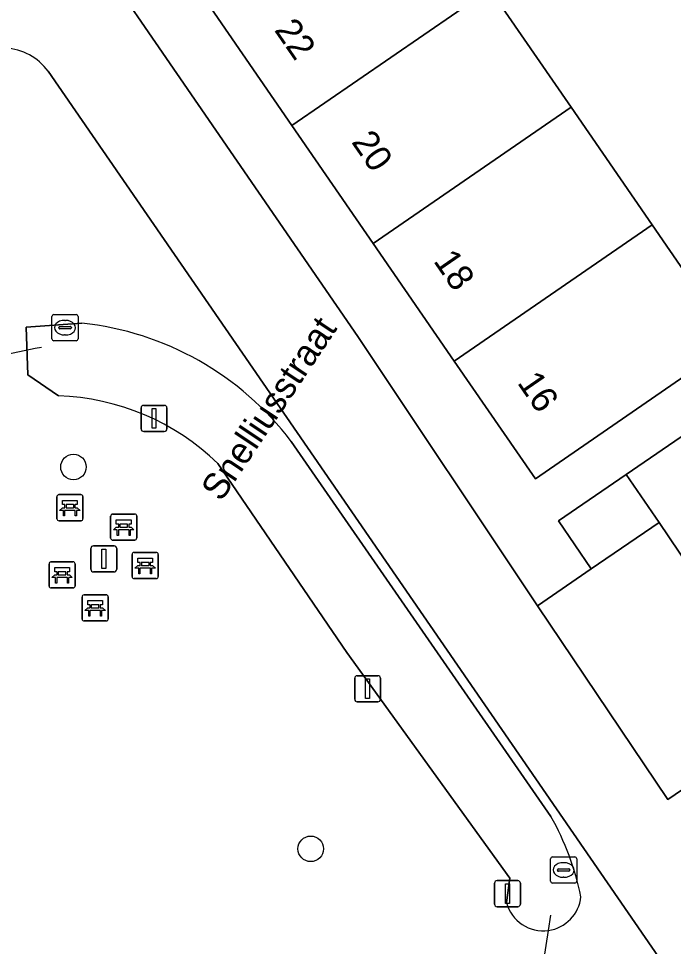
# Model space of a CAD drawing. Extents: x 159279 to 160377, y 384531 to 385888.
# Drawn here: x 159798.6 to 159823.68, y 385127.32 to 385162.85 of the extents above; entities that cross this region are included whole.
import ezdxf

# ---------------------------------------------------------------- set-up
doc = ezdxf.new("R2010")
doc.units = 0
for name, color, linetype in [('IMGEO_Bank', 7, 'Continuous'), ('IMGEO_Boom', 7, 'Continuous'), ('IMGEO_Duiker', 7, 'Continuous'), ('IMGEO_Erf', 7, 'Continuous'), ('IMGEO_Groenvoorziening', 7, 'Continuous'), ('IMGEO_Kolk', 7, 'Continuous'), ('IMGEO_Lichtmast', 7, 'Continuous'), ('IMGEO_Openbare_ruimte_label', 7, 'Continuous'), ('IMGEO_Pand', 7, 'Continuous'), ('IMGEO_Pand_nummerreeks', 7, 'Continuous'), ('IMGEO_Rijbaan_lokaal_open', 7, 'Continuous'), ('IMGEO_Voetpad_open', 7, 'Continuous'), ('IMGEO_Waterloop', 7, 'Continuous')]:
    doc.layers.add(name, color=color, linetype=linetype)

msp = doc.modelspace()

# ---------------------------------------------------------------- linework, layer by layer
at = {"layer": 'IMGEO_Bank'}
for p, q in [((159800.065, 385143.698), (159800.065, 385144.539)), ((159800.065, 385144.539), (159800.065, 385143.698)), ((159800.14, 385144.623), (159800.981, 385144.623)), ((159800.981, 385144.623), (159800.14, 385144.623)), ((159801.065, 385144.548), (159801.065, 385143.707)), ((159801.065, 385143.707), (159801.065, 385144.548)), ((159800.762, 385144.021), (159800.369, 385144.021)), ((159800.374, 385144.129), (159800.374, 385144.235)), ((159800.418, 385144.235), (159800.418, 385144.129)), ((159800.706, 385144.241), (159800.424, 385144.241)), ((159800.424, 385144.123), (159800.706, 385144.123)), ((159800.712, 385144.129), (159800.712, 385144.235)), ((159800.756, 385144.235), (159800.756, 385144.129)), ((159800.99, 385143.623), (159800.149, 385143.623)), ((159800.149, 385143.623), (159800.99, 385143.623)), ((159802.125, 385142.956), (159802.125, 385143.797)), ((159802.125, 385143.797), (159802.125, 385142.956)), ((159802.2, 385143.881), (159803.041, 385143.881)), ((159803.041, 385143.881), (159802.2, 385143.881)), ((159803.125, 385143.806), (159803.125, 385142.965)), ((159803.125, 385142.965), (159803.125, 385143.806)), ((159802.822, 385143.279), (159802.429, 385143.279)), ((159802.434, 385143.387), (159802.434, 385143.493)), ((159802.478, 385143.493), (159802.478, 385143.387)), ((159802.766, 385143.499), (159802.484, 385143.499)), ((159802.484, 385143.381), (159802.766, 385143.381)), ((159802.772, 385143.387), (159802.772, 385143.493)), ((159802.816, 385143.493), (159802.816, 385143.387)), ((159803.05, 385142.881), (159802.209, 385142.881)), ((159802.209, 385142.881), (159803.05, 385142.881)), ((159802.947, 385141.485), (159802.947, 385142.326)), ((159802.947, 385142.326), (159802.947, 385141.485)), ((159803.022, 385142.41), (159803.863, 385142.41)), ((159803.863, 385142.41), (159803.022, 385142.41)), ((159803.947, 385142.335), (159803.947, 385141.494)), ((159803.947, 385141.494), (159803.947, 385142.335)), ((159799.764, 385141.125), (159799.764, 385141.966)), ((159799.764, 385141.966), (159799.764, 385141.125)), ((159799.839, 385142.05), (159800.68, 385142.05)), ((159800.68, 385142.05), (159799.839, 385142.05)), ((159800.764, 385141.975), (159800.764, 385141.134)), ((159800.764, 385141.134), (159800.764, 385141.975)), ((159803.644, 385141.808), (159803.251, 385141.808)), ((159803.256, 385141.916), (159803.256, 385142.022)), ((159803.3, 385142.022), (159803.3, 385141.916)), ((159803.588, 385142.028), (159803.306, 385142.028)), ((159803.306, 385141.91), (159803.588, 385141.91)), ((159803.594, 385141.916), (159803.594, 385142.022)), ((159803.638, 385142.022), (159803.638, 385141.916)), ((159800.461, 385141.448), (159800.068, 385141.448)), ((159800.073, 385141.556), (159800.073, 385141.662)), ((159800.117, 385141.662), (159800.117, 385141.556)), ((159800.405, 385141.668), (159800.123, 385141.668)), ((159800.123, 385141.55), (159800.405, 385141.55)), ((159800.411, 385141.556), (159800.411, 385141.662)), ((159800.455, 385141.662), (159800.455, 385141.556)), ((159803.872, 385141.41), (159803.031, 385141.41)), ((159803.031, 385141.41), (159803.872, 385141.41)), ((159800.689, 385141.05), (159799.848, 385141.05)), ((159799.848, 385141.05), (159800.689, 385141.05)), ((159801.106, 385140.785), (159801.947, 385140.785)), ((159801.947, 385140.785), (159801.106, 385140.785)), ((159801.031, 385139.86), (159801.031, 385140.701)), ((159801.031, 385140.701), (159801.031, 385139.86)), ((159801.34, 385140.291), (159801.34, 385140.397)), ((159801.384, 385140.397), (159801.384, 385140.291)), ((159801.672, 385140.403), (159801.39, 385140.403)), ((159801.678, 385140.291), (159801.678, 385140.397)), ((159801.722, 385140.397), (159801.722, 385140.291)), ((159802.031, 385140.71), (159802.031, 385139.869)), ((159802.031, 385139.869), (159802.031, 385140.71)), ((159801.728, 385140.183), (159801.335, 385140.183)), ((159801.39, 385140.285), (159801.672, 385140.285)), ((159801.956, 385139.785), (159801.115, 385139.785)), ((159801.115, 385139.785), (159801.956, 385139.785))]:
    msp.add_line(p, q, dxfattribs=at)
for points in [[(159800.368, 385144.241), (159800.282, 385144.241), (159800.282, 385144.402), (159800.845, 385144.402), (159800.845, 385144.241), (159800.762, 385144.241)], [(159800.312, 385144.021), (159800.17, 385144.021), (159800.282, 385144.123), (159800.368, 385144.123)], [(159800.362, 385144.014), (159800.362, 385143.807), (159800.319, 385143.807), (159800.319, 385144.014)], [(159800.762, 385144.123), (159800.845, 385144.123), (159800.957, 385144.021), (159800.818, 385144.021)], [(159800.812, 385144.014), (159800.812, 385143.807), (159800.768, 385143.807), (159800.768, 385144.014)], [(159802.428, 385143.499), (159802.342, 385143.499), (159802.342, 385143.66), (159802.905, 385143.66), (159802.905, 385143.499), (159802.822, 385143.499)], [(159802.372, 385143.279), (159802.23, 385143.279), (159802.342, 385143.381), (159802.428, 385143.381)], [(159802.422, 385143.272), (159802.422, 385143.065), (159802.379, 385143.065), (159802.379, 385143.272)], [(159802.822, 385143.381), (159802.905, 385143.381), (159803.017, 385143.279), (159802.878, 385143.279)], [(159802.872, 385143.272), (159802.872, 385143.065), (159802.828, 385143.065), (159802.828, 385143.272)], [(159803.25, 385142.028), (159803.164, 385142.028), (159803.164, 385142.189), (159803.727, 385142.189), (159803.727, 385142.028), (159803.644, 385142.028)], [(159800.067, 385141.668), (159799.981, 385141.668), (159799.981, 385141.829), (159800.544, 385141.829), (159800.544, 385141.668), (159800.461, 385141.668)], [(159803.194, 385141.808), (159803.052, 385141.808), (159803.164, 385141.91), (159803.25, 385141.91)], [(159803.244, 385141.801), (159803.244, 385141.594), (159803.201, 385141.594), (159803.201, 385141.801)], [(159803.644, 385141.91), (159803.727, 385141.91), (159803.839, 385141.808), (159803.7, 385141.808)], [(159803.694, 385141.801), (159803.694, 385141.594), (159803.65, 385141.594), (159803.65, 385141.801)], [(159800.011, 385141.448), (159799.869, 385141.448), (159799.981, 385141.55), (159800.067, 385141.55)], [(159800.061, 385141.441), (159800.061, 385141.234), (159800.018, 385141.234), (159800.018, 385141.441)], [(159800.461, 385141.55), (159800.544, 385141.55), (159800.656, 385141.448), (159800.517, 385141.448)], [(159800.511, 385141.441), (159800.511, 385141.234), (159800.467, 385141.234), (159800.467, 385141.441)], [(159801.334, 385140.403), (159801.248, 385140.403), (159801.248, 385140.564), (159801.811, 385140.564), (159801.811, 385140.403), (159801.728, 385140.403)], [(159801.278, 385140.183), (159801.136, 385140.183), (159801.248, 385140.285), (159801.334, 385140.285)], [(159801.328, 385140.176), (159801.328, 385139.969), (159801.285, 385139.969), (159801.285, 385140.176)], [(159801.728, 385140.285), (159801.811, 385140.285), (159801.923, 385140.183), (159801.784, 385140.183)], [(159801.778, 385140.176), (159801.778, 385139.969), (159801.734, 385139.969), (159801.734, 385140.176)]]:
    msp.add_lwpolyline(points, dxfattribs=at)
for centre, radius, start, end in [((159800.143, 385144.545), 0.0779, 92.4484, 184.2845), ((159800.143, 385144.545), 0.0779, 92.4484, 184.2845), ((159800.987, 385144.545), 0.0779, 2.4484, 94.2845), ((159800.987, 385144.545), 0.0779, 2.4484, 94.2845), ((159800.312, 385144.014), 0.00671, 2.8957, 87.1043), ((159800.369, 385144.014), 0.00671, 92.8957, 177.1043), ((159800.367, 385144.234), 0.00671, 2.8957, 87.1043), ((159800.367, 385144.13), 0.00671, 272.8957, 357.1043), ((159800.424, 385144.234), 0.00671, 92.8957, 177.1043), ((159800.424, 385144.13), 0.00671, 182.8957, 267.1043), ((159800.706, 385144.234), 0.00671, 2.8957, 87.1043), ((159800.706, 385144.13), 0.00671, 272.8957, 357.1043), ((159800.763, 385144.234), 0.00671, 92.8957, 177.1043), ((159800.763, 385144.13), 0.00671, 182.8957, 267.1043), ((159800.761, 385144.014), 0.00671, 2.8957, 87.1043), ((159800.818, 385144.014), 0.00671, 92.8957, 177.1043), ((159800.143, 385143.701), 0.0779, 182.4484, 274.2845), ((159800.143, 385143.701), 0.0779, 182.4484, 274.2845), ((159800.987, 385143.701), 0.0779, 272.4484, 4.2845), ((159800.987, 385143.701), 0.0779, 272.4484, 4.2845), ((159802.203, 385143.803), 0.0779, 92.4484, 184.2845), ((159802.203, 385143.803), 0.0779, 92.4484, 184.2845), ((159803.047, 385143.803), 0.0779, 2.4484, 94.2845), ((159803.047, 385143.803), 0.0779, 2.4484, 94.2845), ((159802.372, 385143.272), 0.00671, 2.8957, 87.1043), ((159802.429, 385143.272), 0.00671, 92.8957, 177.1043), ((159802.427, 385143.492), 0.00671, 2.8957, 87.1043), ((159802.427, 385143.388), 0.00671, 272.8957, 357.1043), ((159802.484, 385143.492), 0.00671, 92.8957, 177.1043), ((159802.484, 385143.388), 0.00671, 182.8957, 267.1043), ((159802.766, 385143.492), 0.00671, 2.8957, 87.1043), ((159802.766, 385143.388), 0.00671, 272.8957, 357.1043), ((159802.823, 385143.492), 0.00671, 92.8957, 177.1043), ((159802.823, 385143.388), 0.00671, 182.8957, 267.1043), ((159802.821, 385143.272), 0.00671, 2.8957, 87.1043), ((159802.878, 385143.272), 0.00671, 92.8957, 177.1043), ((159802.203, 385142.959), 0.0779, 182.4484, 274.2845), ((159802.203, 385142.959), 0.0779, 182.4484, 274.2845), ((159803.047, 385142.959), 0.0779, 272.4484, 4.2845), ((159803.047, 385142.959), 0.0779, 272.4484, 4.2845), ((159803.025, 385142.332), 0.0779, 92.4484, 184.2845), ((159803.025, 385142.332), 0.0779, 92.4484, 184.2845), ((159803.869, 385142.332), 0.0779, 2.4484, 94.2845), ((159803.869, 385142.332), 0.0779, 2.4484, 94.2845), ((159799.842, 385141.972), 0.0779, 92.4484, 184.2845), ((159799.842, 385141.972), 0.0779, 92.4484, 184.2845), ((159800.686, 385141.972), 0.0779, 2.4484, 94.2845), ((159800.686, 385141.972), 0.0779, 2.4484, 94.2845), ((159803.194, 385141.801), 0.00671, 2.8957, 87.1043), ((159803.251, 385141.801), 0.00671, 92.8957, 177.1043), ((159803.249, 385142.021), 0.00671, 2.8957, 87.1043), ((159803.249, 385141.917), 0.00671, 272.8957, 357.1043), ((159803.306, 385142.021), 0.00671, 92.8957, 177.1043), ((159803.306, 385141.917), 0.00671, 182.8957, 267.1043), ((159803.588, 385142.021), 0.00671, 2.8957, 87.1043), ((159803.588, 385141.917), 0.00671, 272.8957, 357.1043), ((159803.645, 385142.021), 0.00671, 92.8957, 177.1043), ((159803.645, 385141.917), 0.00671, 182.8957, 267.1043), ((159803.643, 385141.801), 0.00671, 2.8957, 87.1043), ((159803.7, 385141.801), 0.00671, 92.8957, 177.1043), ((159800.011, 385141.441), 0.00671, 2.8957, 87.1043), ((159800.068, 385141.441), 0.00671, 92.8957, 177.1043), ((159800.066, 385141.661), 0.00671, 2.8957, 87.1043), ((159800.066, 385141.557), 0.00671, 272.8957, 357.1043), ((159800.123, 385141.661), 0.00671, 92.8957, 177.1043), ((159800.123, 385141.557), 0.00671, 182.8957, 267.1043), ((159800.405, 385141.661), 0.00671, 2.8957, 87.1043), ((159800.405, 385141.557), 0.00671, 272.8957, 357.1043), ((159800.462, 385141.661), 0.00671, 92.8957, 177.1043), ((159800.462, 385141.557), 0.00671, 182.8957, 267.1043), ((159800.46, 385141.441), 0.00671, 2.8957, 87.1043), ((159800.517, 385141.441), 0.00671, 92.8957, 177.1043), ((159803.025, 385141.488), 0.0779, 182.4484, 274.2845), ((159803.025, 385141.488), 0.0779, 182.4484, 274.2845), ((159803.869, 385141.488), 0.0779, 272.4484, 4.2845), ((159803.869, 385141.488), 0.0779, 272.4484, 4.2845), ((159799.842, 385141.128), 0.0779, 182.4484, 274.2845), ((159799.842, 385141.128), 0.0779, 182.4484, 274.2845), ((159800.686, 385141.128), 0.0779, 272.4484, 4.2845), ((159800.686, 385141.128), 0.0779, 272.4484, 4.2845), ((159801.109, 385140.707), 0.0779, 92.4484, 184.2845), ((159801.109, 385140.707), 0.0779, 92.4484, 184.2845), ((159801.953, 385140.707), 0.0779, 2.4484, 94.2845), ((159801.953, 385140.707), 0.0779, 2.4484, 94.2845), ((159801.333, 385140.396), 0.00671, 2.8957, 87.1043), ((159801.39, 385140.396), 0.00671, 92.8957, 177.1043), ((159801.672, 385140.396), 0.00671, 2.8957, 87.1043), ((159801.729, 385140.396), 0.00671, 92.8957, 177.1043), ((159801.278, 385140.176), 0.00671, 2.8957, 87.1043), ((159801.335, 385140.176), 0.00671, 92.8957, 177.1043), ((159801.333, 385140.292), 0.00671, 272.8957, 357.1043), ((159801.39, 385140.292), 0.00671, 182.8957, 267.1043), ((159801.672, 385140.292), 0.00671, 272.8957, 357.1043), ((159801.729, 385140.292), 0.00671, 182.8957, 267.1043), ((159801.727, 385140.176), 0.00671, 2.8957, 87.1043), ((159801.784, 385140.176), 0.00671, 92.8957, 177.1043), ((159801.109, 385139.863), 0.0779, 182.4484, 274.2845), ((159801.109, 385139.863), 0.0779, 182.4484, 274.2845), ((159801.953, 385139.863), 0.0779, 272.4484, 4.2845), ((159801.953, 385139.863), 0.0779, 272.4484, 4.2845)]:
    msp.add_arc(centre, radius, start, end, dxfattribs=at)
at = {"layer": 'IMGEO_Boom'}
for centre in [(159800.7, 385145.682), (159809.787, 385131.061)]:
    msp.add_circle(centre, 0.489, dxfattribs=at)
at = {"layer": 'IMGEO_Duiker'}
for points in [[(159799.473, 385150.263), (159799.24, 385150.214), (159795.427, 385149.411), (159794.707, 385149.259)], [(159818.229, 385123.682), (159818.366, 385124.562), (159818.89, 385127.934), (159818.982, 385128.523)]]:
    msp.add_lwpolyline(points, dxfattribs=at)
at = {"layer": 'IMGEO_Erf'}
msp.add_lwpolyline([(159816.651, 385163.975), (159819.756, 385159.464), (159822.86, 385154.954), (159825.965, 385150.443), (159832.477, 385154.853), (159830.391, 385157.893), (159827.912, 385156.203), (159826.803, 385157.83), (159825.666, 385159.498), (159828.149, 385161.156), (159824.29, 385166.801)], dxfattribs=at)
msp.add_lwpolyline([(159826.756, 385145.73), (159825.346, 385147.785), (159821.866, 385145.398), (159823.128, 385143.559), (159824.661, 385141.28), (159828.163, 385143.679)], close=True, dxfattribs=at)
at = {"layer": 'IMGEO_Groenvoorziening'}
for points in [[(159823.247, 385126.726), (159799.726, 385160.834)], [(159800.122, 385148.404), (159798.957, 385149.208), (159798.891, 385151.041), (159801.027, 385151.19)], [(159809.037, 385146.662), (159818.986, 385132.303)], [(159817.285, 385129.007), (159817.413, 385129.943), (159811.17, 385138.584), (159806.226, 385145.817)]]:
    msp.add_lwpolyline(points, dxfattribs=at)
for centre, radius, start, end in [((159798.03, 385159.637), 2.076, 35.2087, 141.232), ((159799.805, 385139.68), 11.575, 37.1016, 83.94), ((159799.841, 385139.245), 9.163, 45.8239, 88.2397), ((159809.704, 385127.097), 10.643, 11.5466, 29.2876), ((159818.69, 385129.371), 1.451, 194.5385, 277.9332), ((159818.683, 385129.375), 1.456, 278.1787, 354.1725)]:
    msp.add_arc(centre, radius, start, end, dxfattribs=at)
at = {"layer": 'IMGEO_Kolk'}
for p, q in [((159799.877, 385150.591), (159799.877, 385151.443)), ((159799.952, 385151.517), (159800.804, 385151.517)), ((159800.878, 385151.443), (159800.878, 385150.591)), ((159800.179, 385151.06), (159800.577, 385151.06)), ((159800.365, 385151.297), (159800.39, 385151.297)), ((159800.136, 385151.011), (159800.136, 385151.023)), ((159800.574, 385150.974), (159800.176, 385150.974)), ((159800.388, 385150.737), (159800.363, 385150.737)), ((159800.62, 385151.023), (159800.62, 385151.011)), ((159800.804, 385150.517), (159799.952, 385150.517)), ((159818.971, 385129.825), (159818.971, 385130.677)), ((159819.046, 385130.751), (159819.898, 385130.751)), ((159819.459, 385130.531), (159819.484, 385130.531)), ((159819.972, 385130.677), (159819.972, 385129.825)), ((159819.23, 385130.245), (159819.23, 385130.257)), ((159819.668, 385130.208), (159819.27, 385130.208)), ((159819.273, 385130.294), (159819.671, 385130.294)), ((159819.714, 385130.257), (159819.714, 385130.245)), ((159819.898, 385129.751), (159819.046, 385129.751)), ((159819.482, 385129.971), (159819.457, 385129.971))]:
    msp.add_line(p, q, dxfattribs=at)
for points in [[(159799.877, 385150.591), (159799.877, 385151.443)], [(159799.952, 385151.517), (159800.804, 385151.517)], [(159800.878, 385151.443), (159800.878, 385150.591)], [(159800.804, 385150.517), (159799.952, 385150.517)], [(159818.971, 385129.825), (159818.971, 385130.677)], [(159819.046, 385130.751), (159819.898, 385130.751)], [(159819.972, 385130.677), (159819.972, 385129.825)], [(159819.898, 385129.751), (159819.046, 385129.751)]]:
    msp.add_lwpolyline(points, dxfattribs=at)
for centre, radius, start, end in [((159799.954, 385151.441), 0.0765, 91.552, 178.448), ((159799.954, 385151.441), 0.0765, 91.552, 178.448), ((159800.802, 385151.441), 0.0765, 1.552, 88.448), ((159800.802, 385151.441), 0.0765, 1.552, 88.448), ((159800.176, 385151.02), 0.0403, 85.8775, 175.7526), ((159800.581, 385151.022), 0.0386, 1.7309, 96.639), ((159800.173, 385151.01), 0.0366, 178.938, 274.7102), ((159800.577, 385151.017), 0.043, 264.8664, 352.4533), ((159799.954, 385150.593), 0.0765, 181.552, 268.448), ((159799.954, 385150.593), 0.0765, 181.552, 268.448), ((159800.802, 385150.593), 0.0765, 271.552, 358.448), ((159800.802, 385150.593), 0.0765, 271.552, 358.448), ((159819.048, 385130.675), 0.0765, 91.552, 178.448), ((159819.048, 385130.675), 0.0765, 91.552, 178.448), ((159819.896, 385130.675), 0.0765, 1.552, 88.448), ((159819.896, 385130.675), 0.0765, 1.552, 88.448), ((159819.27, 385130.254), 0.0403, 85.8775, 175.7526), ((159819.267, 385130.244), 0.0366, 178.938, 274.7102), ((159819.671, 385130.251), 0.043, 264.8664, 352.4533), ((159819.675, 385130.256), 0.0386, 1.7309, 96.639), ((159819.048, 385129.827), 0.0765, 181.552, 268.448), ((159819.048, 385129.827), 0.0765, 181.552, 268.448), ((159819.896, 385129.827), 0.0765, 271.552, 358.448), ((159819.896, 385129.827), 0.0765, 271.552, 358.448)]:
    msp.add_arc(centre, radius, start, end, dxfattribs=at)
for centre, major_axis, ratio, start_param, end_param in [((159800.364, 385151.017), (-0.387, 0.002), 0.722429, 4.712389, 7.853982), ((159800.389, 385151.017), (-0.39, 0.002), 0.717154, 1.570796, 4.712389), ((159819.458, 385130.251), (-0.387, 0.002), 0.722429, 4.712389, 7.853982), ((159819.483, 385130.251), (-0.39, 0.002), 0.717154, 1.570796, 4.712389)]:
    msp.add_ellipse(centre, major_axis=major_axis, ratio=ratio, start_param=start_param, end_param=end_param, dxfattribs=at)
at = {"layer": 'IMGEO_Lichtmast'}
for p, q in [((159803.29, 385147.142), (159803.29, 385147.942)), ((159803.29, 385147.942), (159803.29, 385147.142)), ((159803.39, 385148.042), (159804.18, 385148.042)), ((159804.18, 385148.042), (159803.39, 385148.042)), ((159804.28, 385147.942), (159804.28, 385147.142)), ((159804.28, 385147.142), (159804.28, 385147.942)), ((159804.18, 385147.042), (159803.39, 385147.042)), ((159803.39, 385147.042), (159804.18, 385147.042)), ((159801.366, 385141.764), (159801.366, 385142.564)), ((159801.366, 385142.564), (159801.366, 385141.764)), ((159801.466, 385142.664), (159802.256, 385142.664)), ((159802.256, 385142.664), (159801.466, 385142.664)), ((159802.356, 385142.564), (159802.356, 385141.764)), ((159802.356, 385141.764), (159802.356, 385142.564)), ((159802.256, 385141.664), (159801.466, 385141.664)), ((159801.466, 385141.664), (159802.256, 385141.664)), ((159811.469, 385136.79), (159811.469, 385137.59)), ((159811.469, 385137.59), (159811.469, 385136.79)), ((159811.569, 385137.69), (159812.359, 385137.69)), ((159812.359, 385137.69), (159811.569, 385137.69)), ((159812.459, 385137.59), (159812.459, 385136.79)), ((159812.459, 385136.79), (159812.459, 385137.59)), ((159812.359, 385136.69), (159811.569, 385136.69)), ((159811.569, 385136.69), (159812.359, 385136.69)), ((159816.823, 385128.944), (159816.823, 385129.744)), ((159816.823, 385129.744), (159816.823, 385128.944)), ((159816.923, 385129.844), (159817.713, 385129.844)), ((159817.713, 385129.844), (159816.923, 385129.844)), ((159817.813, 385129.744), (159817.813, 385128.944)), ((159817.813, 385128.944), (159817.813, 385129.744)), ((159817.713, 385128.844), (159816.923, 385128.844)), ((159816.923, 385128.844), (159817.713, 385128.844))]:
    msp.add_line(p, q, dxfattribs=at)
for points in [[(159803.71, 385147.917), (159803.86, 385147.917), (159803.86, 385147.167), (159803.71, 385147.167), (159803.71, 385147.917)], [(159801.786, 385142.539), (159801.936, 385142.539), (159801.936, 385141.789), (159801.786, 385141.789), (159801.786, 385142.539)], [(159811.889, 385137.565), (159812.039, 385137.565), (159812.039, 385136.815), (159811.889, 385136.815), (159811.889, 385137.565)], [(159817.243, 385129.719), (159817.393, 385129.719), (159817.393, 385128.969), (159817.243, 385128.969), (159817.243, 385129.719)]]:
    msp.add_lwpolyline(points, dxfattribs=at)
for centre, start, end in [((159803.39, 385147.942), 90, 180), ((159803.39, 385147.942), 90, 180), ((159804.18, 385147.942), 0, 90), ((159804.18, 385147.942), 360, 90), ((159803.39, 385147.142), 180, 270), ((159803.39, 385147.142), 180, 270), ((159804.18, 385147.142), 270, 0), ((159804.18, 385147.142), 270, 0), ((159801.466, 385142.564), 90, 180), ((159801.466, 385142.564), 90, 180), ((159802.256, 385142.564), 0, 90), ((159802.256, 385142.564), 360, 90), ((159801.466, 385141.764), 180, 270), ((159801.466, 385141.764), 180, 270), ((159802.256, 385141.764), 270, 0), ((159802.256, 385141.764), 270, 0), ((159811.569, 385137.59), 90, 180), ((159811.569, 385137.59), 90, 180), ((159812.359, 385137.59), 0, 90), ((159812.359, 385137.59), 360, 90), ((159811.569, 385136.79), 180, 270), ((159811.569, 385136.79), 180, 270), ((159812.359, 385136.79), 270, 0), ((159812.359, 385136.79), 270, 0), ((159816.923, 385129.744), 90, 180), ((159816.923, 385129.744), 90, 180), ((159817.713, 385129.744), 0, 90), ((159817.713, 385129.744), 360, 90), ((159816.923, 385128.944), 180, 270), ((159816.923, 385128.944), 180, 270), ((159817.713, 385128.944), 270, 0), ((159817.713, 385128.944), 270, 0)]:
    msp.add_arc(centre, 0.1, start, end, dxfattribs=at)
at = {"layer": 'IMGEO_Pand'}
for points in [[(159816.651, 385163.975), (159813.547, 385168.485), (159805.96, 385163.264), (159809.067, 385158.755)], [(159819.756, 385159.464), (159816.651, 385163.975), (159809.067, 385158.755), (159812.174, 385154.245)], [(159822.86, 385154.954), (159819.756, 385159.464), (159812.174, 385154.245), (159815.28, 385149.736)], [(159825.965, 385150.443), (159822.86, 385154.954), (159815.28, 385149.736), (159818.389, 385145.224)], [(159823.128, 385143.559), (159821.866, 385145.398), (159819.269, 385143.616), (159820.53, 385141.777)], [(159824.661, 385141.28), (159823.128, 385143.559), (159820.53, 385141.777), (159818.466, 385140.366), (159823.467, 385132.947), (159828.122, 385136.134)]]:
    msp.add_lwpolyline(points, close=True, dxfattribs=at)
at = {"layer": 'IMGEO_Rijbaan_lokaal_open'}
for points in [[(159828.122, 385136.134), (159823.467, 385132.947), (159818.466, 385140.366), (159811.589, 385150.681), (159794.582, 385175.381)], [(159799.726, 385160.834), (159823.247, 385126.726)]]:
    msp.add_lwpolyline(points, dxfattribs=at)
msp.add_arc((159798.03, 385159.637), 2.076, 35.2087, 141.232, dxfattribs=at)
at = {"layer": 'IMGEO_Voetpad_open'}
for points in [[(159794.582, 385175.381), (159811.589, 385150.681), (159818.466, 385140.366), (159820.53, 385141.777), (159819.269, 385143.616), (159821.866, 385145.398), (159825.346, 385147.785), (159827.243, 385149.086), (159833.733, 385153.537), (159835.63, 385154.838), (159842.161, 385159.318), (159844.058, 385160.619), (159850.46, 385165.041)], [(159824.29, 385166.801), (159828.149, 385161.156), (159829.27, 385159.525), (159830.391, 385157.893), (159832.477, 385154.853), (159825.965, 385150.443), (159818.389, 385145.224), (159815.28, 385149.736), (159812.174, 385154.245), (159809.067, 385158.755), (159805.96, 385163.264)]]:
    msp.add_lwpolyline(points, dxfattribs=at)
at = {"layer": 'IMGEO_Waterloop'}
for points in [[(159801.027, 385151.19), (159798.891, 385151.041), (159798.957, 385149.208), (159800.122, 385148.404)], [(159818.986, 385132.303), (159809.037, 385146.662)], [(159806.226, 385145.817), (159811.17, 385138.584), (159817.413, 385129.943), (159817.285, 385129.007)]]:
    msp.add_lwpolyline(points, dxfattribs=at)
for centre, radius, start, end in [((159799.805, 385139.68), 11.575, 37.1016, 83.94), ((159799.841, 385139.245), 9.163, 45.8239, 88.2397), ((159809.704, 385127.097), 10.643, 11.5466, 29.2876), ((159818.69, 385129.371), 1.451, 194.5385, 277.9332), ((159818.683, 385129.375), 1.456, 278.1787, 354.1725)]:
    msp.add_arc(centre, radius, start, end, dxfattribs=at)

# ---------------------------------------------------------------- texts
at = {"layer": 'IMGEO_Openbare_ruimte_label'}
msp.add_text('Snelliusstraat', height=1, rotation=56.2146, dxfattribs=at).set_placement((159806.356, 385144.318))
at = {"layer": 'IMGEO_Pand_nummerreeks'}
for s, p in [('22', (159808.368, 385162.413)), ('20', (159811.321, 385158.127)), ('18', (159814.46, 385153.571)), ('16', (159817.671, 385148.909))]:
    msp.add_text(s, height=1, rotation=304.5663, dxfattribs=at).set_placement(p)

doc.saveas('drawing.dxf')
